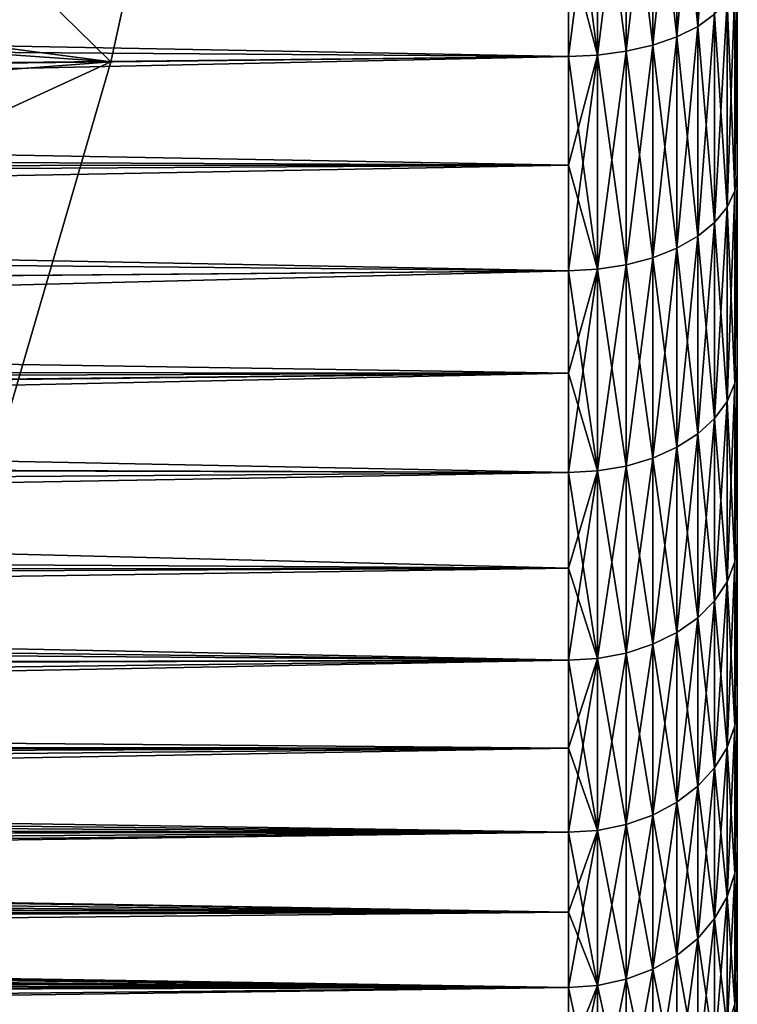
# Model space of a CAD drawing. Header units: metres. Extents: x -37.4 to 37.6, y -35 to 35.
# Tile 317 of 372: x 33.4 to 37.6, y -14.2 to -8.4. Entities that reach past the tile are written whole.
import ezdxf

# ---------------------------------------------------------------- set-up
doc = ezdxf.new("R2010")
doc.units = ezdxf.units.M
doc.layers.add('solid_506616_SW0001', color=7, linetype='CONTINUOUS')

msp = doc.modelspace()

# ---------------------------------------------------------------- linework, layer by layer
at = {"layer": 'solid_506616_SW0001'}
for points in [[(37.625, 16.299873, -136.302643), (37.625, -16.299873, -136.297363), (37.625, -16.24684, -137.614548)], [(37.625, 16.246412, -137.619797), (37.625, 16.299873, -136.302643), (37.625, -16.24684, -137.614548)], [(37.625, 16.299873, -136.302643), (37.625, 16.24684, -134.985443), (37.625, -16.299873, -136.297363)], [(37.625, 16.24684, -134.985443), (37.625, -16.246412, -134.980194), (37.625, -16.299873, -136.297363)], [(37.625, 16.24684, -134.985443), (37.625, 16.087645, -133.676788), (37.625, -16.246412, -134.980194)], [(37.625, 16.246412, -137.619797), (37.625, -16.24684, -137.614548), (37.625, -16.087645, -138.923203)], [(37.625, 16.086803, -138.928375), (37.625, 16.246412, -137.619797), (37.625, -16.087645, -138.923203)], [(37.625, 16.087645, -133.676788), (37.625, -16.086803, -133.671616), (37.625, -16.246412, -134.980194)], [(37.625, 16.087645, -133.676788), (37.625, 15.823136, -132.386139), (37.625, -16.086803, -133.671616)], [(37.625, 16.086803, -138.928375), (37.625, -16.087645, -138.923203), (37.625, -15.823136, -140.213867)], [(37.625, 15.823136, -140.213867), (37.625, 16.086803, -138.928375), (37.625, -15.823136, -140.213867)], [(37.625, 15.823136, -140.213867), (37.625, -15.823136, -140.213867), (37.625, -15.614588, -140.994995)], [(37.625, 15.61459, -140.994995), (37.625, 15.823136, -140.213867), (37.625, -15.614588, -140.994995)], [(37.625, 15.823136, -132.386139), (37.625, -15.823136, -132.386139), (37.625, -16.086803, -133.671616)], [(37.625, 15.823136, -132.386139), (37.625, 15.614592, -131.605011), (37.625, -15.823136, -132.386139)], [(37.625, 15.614592, -131.605011), (37.625, -15.614588, -131.605011), (37.625, -15.823136, -132.386139)], [(37.625, 15.614592, -131.605011), (37.625, 15.609163, -131.586166), (37.625, -15.614588, -131.605011)], [(37.625, 15.61459, -140.994995), (37.625, -15.614588, -140.994995), (37.625, -15.609159, -141.013855)], [(37.625, 15.609159, -141.013855), (37.625, 15.61459, -140.994995), (37.625, -15.609159, -141.013855)], [(37.625, 15.609163, -131.586166), (37.625, -15.609161, -131.586166), (37.625, -15.614588, -131.605011)], [(37.625, 15.609163, -131.586166), (37.625, 15.376116, -130.834961), (37.625, -15.609161, -131.586166)], [(37.625, 15.609159, -141.013855), (37.625, -15.609159, -141.013855), (37.625, -15.376108, -141.765076)], [(37.625, 15.376109, -141.76506), (37.625, 15.609159, -141.013855), (37.625, -15.376108, -141.765076)], [(37.625, 15.376116, -130.834961), (37.625, -15.376119, -130.834961), (37.625, -15.609161, -131.586166)], [(37.625, 15.376116, -130.834961), (37.625, 15.192769, -130.335892), (37.625, -15.376119, -130.834961)], [(37.625, 15.376109, -141.76506), (37.625, -15.376108, -141.765076), (37.625, -15.192721, -142.264236)], [(37.625, 15.192655, -142.264404), (37.625, 15.376109, -141.76506), (37.625, -15.192721, -142.264236)], [(37.625, 15.192769, -130.335892), (37.625, -15.192638, -130.335556), (37.625, -15.376119, -130.834961)], [(37.625, 15.192769, -130.335892), (37.625, 15.098663, -130.112732), (37.625, -15.192638, -130.335556)], [(37.625, 15.192655, -142.264404), (37.625, -15.192721, -142.264236), (37.625, -15.0986, -142.487427)], [(37.625, 15.098822, -142.486893), (37.625, 15.192655, -142.264404), (37.625, -15.0986, -142.487427)], [(37.625, 15.098822, -142.486893), (37.625, -15.0986, -142.487427), (37.625, -14.979903, -142.752319)], [(37.625, 14.97966, -142.752853), (37.625, 15.098822, -142.486893), (37.625, -14.979903, -142.752319)], [(37.625, 15.098663, -130.112732), (37.625, -15.098772, -130.112976), (37.625, -15.192638, -130.335556)], [(37.625, 15.098663, -130.112732), (37.625, 14.979934, -129.847748), (37.625, -15.098772, -130.112976)], [(37.625, 14.979934, -129.847748), (37.625, -14.979642, -129.847076), (37.625, -15.098772, -130.112976)], [(37.625, 14.979934, -129.847748), (37.625, 14.739011, -129.339249), (37.625, -14.979642, -129.847076)], [(37.625, 14.97966, -142.752853), (37.625, -14.979903, -142.752319), (37.625, -14.738982, -143.260788)], [(37.625, 14.739007, -143.260757), (37.625, 14.97966, -142.752853), (37.625, -14.738982, -143.260788)], [(37.625, 14.739011, -129.339249), (37.625, -14.739, -129.339249), (37.625, -14.979642, -129.847076)], [(37.625, 14.739011, -129.339249), (37.625, 14.083652, -128.093689), (37.625, -14.739, -129.339249)], [(37.625, -14.083651, -144.506317), (37.625, 14.739007, -143.260757), (37.625, -14.738982, -143.260788)], [(37.625, -14.083651, -144.506317), (37.625, 14.083652, -144.506317), (37.625, 14.739007, -143.260757)], [(37.625, 14.083652, -128.093689), (37.625, -14.083654, -128.093689), (37.625, -14.739, -129.339249)], [(37.625, 14.083652, -128.093689), (37.625, 13.319818, -126.904808), (37.625, -14.083654, -128.093689)], [(37.625, -13.319832, -145.695175), (37.625, 13.319819, -145.69519), (37.625, 14.083652, -144.506317)], [(37.625, -14.083651, -144.506317), (37.625, -13.319832, -145.695175), (37.625, 14.083652, -144.506317)], [(37.625, -12.45363, -146.81636), (37.625, 12.45361, -146.816391), (37.625, 13.319819, -145.69519)], [(37.625, -13.319832, -145.695175), (37.625, -12.45363, -146.81636), (37.625, 13.319819, -145.69519)], [(37.625, 13.319818, -126.904808), (37.625, -13.319828, -126.904823), (37.625, -14.083654, -128.093689)], [(37.625, 13.319818, -126.904808), (37.625, 12.453607, -125.783607), (37.625, -13.319828, -126.904823)], [(37.625, -11.492917, -147.858658), (37.625, 11.492895, -147.858673), (37.625, 12.45361, -146.816391)], [(37.625, -12.45363, -146.81636), (37.625, -11.492917, -147.858658), (37.625, 12.45361, -146.816391)], [(37.625, 12.453607, -125.783607), (37.625, -12.453622, -125.783623), (37.625, -13.319828, -126.904823)], [(37.625, 12.453607, -125.783607), (37.625, 11.492891, -124.741318), (37.625, -12.453622, -125.783623)], [(37.625, -10.445921, -148.812897), (37.625, 10.445898, -148.812927), (37.625, 11.492895, -147.858673)], [(37.625, -11.492917, -147.858658), (37.625, -10.445921, -148.812897), (37.625, 11.492895, -147.858673)], [(37.625, 11.492891, -124.741318), (37.625, -11.492908, -124.741333), (37.625, -12.453622, -125.783623)], [(37.625, 11.492891, -124.741318), (37.625, 10.445895, -123.787079), (37.625, -11.492908, -124.741333)], [(37.625, -9.319819, -149.67276), (37.625, 9.319797, -149.672775), (37.625, 10.445898, -148.812927)], [(37.625, -10.445921, -148.812897), (37.625, -9.319819, -149.67276), (37.625, 10.445898, -148.812927)], [(37.625, 10.445895, -123.787079), (37.625, -10.445913, -123.787094), (37.625, -11.492908, -124.741333)], [(37.625, 10.445895, -123.787079), (37.625, 9.319795, -122.927223), (37.625, -10.445913, -123.787094)], [(37.625, -9.319819, -149.67276), (37.625, -8.123187, -150.431595), (37.625, 9.319797, -149.672775)], [(37.625, 9.319795, -122.927223), (37.625, -9.319813, -122.927238), (37.625, -10.445913, -123.787094)], [(37.625, 9.319795, -122.927223), (37.625, 8.12316, -122.168381), (37.625, -9.319813, -122.927238)], [(37.625, 8.12316, -122.168381), (37.625, -8.12318, -122.168396), (37.625, -9.319813, -122.927238)], [(33.546993, -6.354223, -3.596469), (33.035141, -8.628946, -3.596469), (31.994955, -6.211632, 5.200573)], [(17.313408, -7.825972, -3.596469), (33.035141, -8.628946, -3.596469), (33.546993, -6.354223, -3.596469)], [(16.402176, -7.414078, -3.846846), (34.41637, -6.364861, -3.846846), (33.914558, -8.648422, -3.846846)], [(32.565765, -7.328628, 5.339492), (33.914558, -8.648422, -3.846846), (34.41637, -6.364861, -3.846846)], [(37.490852, -7.071504, -121.060448), (37.390709, -7.13165, -120.930832), (37.390709, -8.438504, -121.607712)], [(37.490852, -8.367336, -121.731613), (37.490852, -7.071504, -121.060448), (37.390709, -8.438504, -121.607712)], [(37.390709, -7.131649, -151.669159), (37.390709, -8.438502, -150.992294), (37.267254, -7.183554, -151.781006)], [(37.390709, -7.13165, -120.930832), (37.267254, -7.183555, -120.818985), (37.267254, -8.499919, -121.500793)], [(37.390709, -8.438504, -121.607712), (37.390709, -7.13165, -120.930832), (37.267254, -8.499919, -121.500793)], [(37.490852, -8.367332, -150.868393), (37.390709, -8.438502, -150.992294), (37.390709, -7.131649, -151.669159)], [(37.124245, -7.225636, -120.72831), (36.966034, -7.256614, -120.66156), (36.966034, -8.586366, -121.350296)], [(37.124245, -8.549711, -121.414108), (37.124245, -7.225636, -120.72831), (36.966034, -8.586366, -121.350296)], [(37.124245, -7.225636, -151.871689), (37.124245, -8.549712, -151.185898), (36.966038, -7.256613, -151.938446)], [(37.267254, -7.183554, -151.781006), (37.267254, -8.499919, -151.099213), (37.124245, -7.225636, -151.871689)], [(37.267254, -7.183555, -120.818985), (37.124245, -7.225636, -120.72831), (37.124245, -8.549711, -121.414108)], [(37.267254, -8.499919, -121.500793), (37.267254, -7.183555, -120.818985), (37.124245, -8.549711, -121.414108)], [(37.267254, -8.499919, -151.099213), (37.124245, -8.549712, -151.185898), (37.124245, -7.225636, -151.871689)], [(37.390709, -8.438502, -150.992294), (37.267254, -8.499919, -151.099213), (37.267254, -7.183554, -151.781006)], [(36.797443, -7.275537, -151.979233), (36.797443, -8.608758, -151.288696), (36.625, -7.281829, -151.992828)], [(36.797443, -7.275545, -120.620766), (36.625, -7.95654, -120.938248), (36.625, -8.61622, -121.298309)], [(36.797443, -8.608765, -121.311302), (36.797443, -7.275545, -120.620766), (36.625, -8.61622, -121.298309)], [(36.797443, -8.608758, -151.288696), (36.625, -7.956524, -151.661758), (36.625, -7.281829, -151.992828)], [(36.966038, -7.256613, -151.938446), (36.966038, -8.586365, -151.24971), (36.797443, -7.275537, -151.979233)], [(36.966034, -7.256614, -120.66156), (36.797443, -7.275545, -120.620766), (36.797443, -8.608765, -121.311302)], [(36.966034, -8.586366, -121.350296), (36.966034, -7.256614, -120.66156), (36.797443, -8.608765, -121.311302)], [(36.966038, -8.586365, -151.24971), (36.797443, -8.608758, -151.288696), (36.797443, -7.275537, -151.979233)], [(37.124245, -8.549712, -151.185898), (36.966038, -8.586365, -151.24971), (36.966038, -7.256613, -151.938446)], [(32.565765, -7.328628, 5.339492), (32.296574, -8.436187, 5.339492), (33.914558, -8.648422, -3.846846)], [(15.714101, -8.77876, -3.846846), (16.402176, -7.414078, -3.846846), (33.914558, -8.648422, -3.846846)], [(36.625, -8.616204, -151.301697), (12.355818, -8.163704, -151.552673), (36.625, -7.956524, -151.661758)], [(36.625, -7.95654, -120.938248), (15.596354, -8.055086, -120.989693), (15.325222, -8.462595, -121.211113)], [(36.625, -7.95654, -120.938248), (15.325222, -8.462595, -121.211113), (36.625, -8.61622, -121.298309)], [(36.797443, -8.608758, -151.288696), (36.625, -8.616204, -151.301697), (36.625, -7.956524, -151.661758)], [(37.609806, -9.413372, -122.780777), (37.625, -9.319813, -122.927238), (37.625, -8.12318, -122.168396)], [(37.609806, -8.20464, -122.01487), (37.609806, -9.413372, -122.780777), (37.625, -8.12318, -122.168396)], [(37.609806, -9.413359, -149.819229), (37.625, -8.123187, -150.431595), (37.625, -9.319819, -149.67276)], [(37.609806, -9.413359, -149.819229), (37.609806, -8.204628, -150.585144), (37.625, -8.123187, -150.431595)], [(36.625, -8.616204, -151.301697), (12.02608, -9.148674, -150.983047), (12.355818, -8.163704, -151.552673)], [(37.564632, -8.288574, -150.731277), (37.609806, -8.204628, -150.585144), (37.609806, -9.413359, -149.819229)], [(37.564632, -9.50968, -122.642464), (37.609806, -9.413372, -122.780777), (37.609806, -8.20464, -122.01487)], [(37.564632, -9.50968, -122.642464), (37.609806, -8.20464, -122.01487), (37.564632, -8.288583, -121.868729)], [(37.564632, -8.288574, -150.731277), (37.564632, -9.509672, -149.957535), (37.490852, -8.367332, -150.868393)], [(37.564632, -8.288583, -121.868729), (37.490852, -8.367336, -121.731613), (37.490852, -9.600036, -122.512703)], [(37.564632, -9.50968, -122.642464), (37.564632, -8.288583, -121.868729), (37.490852, -9.600036, -122.512703)], [(37.564632, -8.288574, -150.731277), (37.609806, -9.413359, -149.819229), (37.564632, -9.509672, -149.957535)], [(37.490852, -8.367332, -150.868393), (37.490852, -9.600032, -150.087296), (37.390709, -8.438502, -150.992294)], [(37.490852, -8.367336, -121.731613), (37.390709, -8.438504, -121.607712), (37.390709, -9.681687, -122.395447)], [(37.490852, -9.600036, -122.512703), (37.490852, -8.367336, -121.731613), (37.390709, -9.681687, -122.395447)], [(37.564632, -9.509672, -149.957535), (37.490852, -9.600032, -150.087296), (37.490852, -8.367332, -150.868393)], [(32.296574, -8.436187, 5.339492), (31.989723, -9.533909, 5.339492), (33.914558, -8.648422, -3.846846)], [(37.390709, -8.438502, -150.992294), (37.390709, -9.681686, -150.204559), (37.267254, -8.499919, -151.099213)], [(37.390709, -8.438504, -121.607712), (37.267254, -8.499919, -121.500793), (37.267254, -9.75215, -122.294258)], [(37.390709, -9.681687, -122.395447), (37.390709, -8.438504, -121.607712), (37.267254, -9.75215, -122.294258)], [(37.490852, -9.600032, -150.087296), (37.390709, -9.681686, -150.204559), (37.390709, -8.438502, -150.992294)], [(36.625, -8.61622, -121.298309), (15.325222, -8.462595, -121.211113), (15.050722, -8.850159, -121.43512)], [(37.267254, -8.499919, -151.099213), (37.267254, -9.75215, -150.30574), (37.124245, -8.549712, -151.185898)], [(37.267254, -8.499919, -121.500793), (37.124245, -8.549711, -121.414108), (37.124245, -9.809277, -122.212219)], [(37.267254, -9.75215, -122.294258), (37.267254, -8.499919, -121.500793), (37.124245, -9.809277, -122.212219)], [(37.390709, -9.681686, -150.204559), (37.267254, -9.75215, -150.30574), (37.267254, -8.499919, -151.099213)], [(37.124245, -8.549711, -121.414108), (36.966034, -8.586366, -121.350296), (36.966034, -9.851331, -122.151833)], [(37.124245, -9.809277, -122.212219), (37.124245, -8.549711, -121.414108), (36.966034, -9.851331, -122.151833)], [(37.124245, -8.549712, -151.185898), (37.124245, -9.809278, -150.387772), (36.966038, -8.586365, -151.24971)], [(37.267254, -9.75215, -150.30574), (37.124245, -9.809278, -150.387772), (37.124245, -8.549712, -151.185898)], [(36.625, -9.259624, -150.91333), (12.02608, -9.148674, -150.983047), (36.625, -8.616204, -151.301697)], [(36.625, -8.61622, -121.298309), (15.050722, -8.850159, -121.43512), (15.037016, -8.868885, -121.446281)], [(36.625, -8.61622, -121.298309), (15.037016, -8.868885, -121.446281), (36.625, -9.259641, -121.686684)], [(36.797443, -8.608758, -151.288696), (36.797443, -9.877023, -150.485077), (36.625, -8.616204, -151.301697)], [(36.797443, -8.608765, -121.311302), (36.625, -9.259641, -121.686684), (36.625, -9.885586, -122.102631)], [(36.797443, -9.877029, -122.114929), (36.797443, -8.608765, -121.311302), (36.625, -9.885586, -122.102631)], [(36.797443, -8.608765, -121.311302), (36.625, -8.61622, -121.298309), (36.625, -9.259641, -121.686684)], [(36.797443, -9.877023, -150.485077), (36.625, -9.259624, -150.91333), (36.625, -8.616204, -151.301697)], [(36.966038, -8.586365, -151.24971), (36.966038, -9.85133, -150.448166), (36.797443, -8.608758, -151.288696)], [(36.966034, -8.586366, -121.350296), (36.797443, -8.608765, -121.311302), (36.797443, -9.877029, -122.114929)], [(36.966034, -9.851331, -122.151833), (36.966034, -8.586366, -121.350296), (36.797443, -9.877029, -122.114929)], [(36.966038, -9.85133, -150.448166), (36.797443, -9.877023, -150.485077), (36.797443, -8.608758, -151.288696)], [(37.124245, -9.809278, -150.387772), (36.966038, -9.85133, -150.448166), (36.966038, -8.586365, -151.24971)], [(14.912992, -10.079744, -3.846846), (33.914558, -8.648422, -3.846846), (33.261444, -10.893834, -3.846846)], [(14.912992, -10.079744, -3.846846), (15.714101, -8.77876, -3.846846), (33.914558, -8.648422, -3.846846)], [(31.989723, -9.533909, 5.339492), (33.261444, -10.893834, -3.846846), (33.914558, -8.648422, -3.846846)], [(36.625, -9.259641, -121.686684), (15.037016, -8.868885, -121.446281), (14.730085, -9.273549, -121.695503)], [(36.625, -9.259624, -150.91333), (11.939578, -9.407387, -150.818649), (12.02608, -9.148674, -150.983047)], [(36.625, -9.885568, -150.497375), (11.939578, -9.407387, -150.818649), (36.625, -9.259624, -150.91333)], [(36.625, -9.259641, -121.686684), (14.730085, -9.273549, -121.695503), (14.403533, -9.676223, -121.959122)], [(36.625, -9.259641, -121.686684), (14.403533, -9.676223, -121.959122), (36.625, -9.885586, -122.102631)], [(36.797443, -9.877023, -150.485077), (36.625, -9.885568, -150.497375), (36.625, -9.259624, -150.91333)], [(37.609806, -10.551077, -123.648682), (37.625, -10.445913, -123.787094), (37.625, -9.319813, -122.927238)], [(37.609806, -9.413372, -122.780777), (37.609806, -10.551077, -123.648682), (37.625, -9.319813, -122.927238)], [(37.609806, -10.551064, -148.951324), (37.625, -9.319819, -149.67276), (37.625, -10.445921, -148.812897)], [(37.609806, -10.551064, -148.951324), (37.609806, -9.413359, -149.819229), (37.625, -9.319819, -149.67276)], [(36.625, -9.885568, -150.497375), (11.707813, -10.099848, -150.345749), (11.939578, -9.407387, -150.818649)], [(37.564632, -9.509672, -149.957535), (37.609806, -9.413359, -149.819229), (37.609806, -10.551064, -148.951324)], [(37.564632, -10.659025, -123.519257), (37.609806, -10.551077, -123.648682), (37.609806, -9.413372, -122.780777)], [(37.564632, -10.659025, -123.519257), (37.609806, -9.413372, -122.780777), (37.564632, -9.50968, -122.642464)], [(37.564632, -9.509672, -149.957535), (37.564632, -10.659017, -149.08075), (37.490852, -9.600032, -150.087296)], [(37.564632, -9.50968, -122.642464), (37.490852, -9.600036, -122.512703), (37.490852, -10.760301, -123.397827)], [(37.564632, -10.659025, -123.519257), (37.564632, -9.50968, -122.642464), (37.490852, -10.760301, -123.397827)], [(37.564632, -9.509672, -149.957535), (37.609806, -10.551064, -148.951324), (37.564632, -10.659017, -149.08075)], [(37.490852, -9.600032, -150.087296), (37.490852, -10.760296, -149.202179), (37.390709, -9.681686, -150.204559)], [(37.490852, -9.600036, -122.512703), (37.390709, -9.681687, -122.395447), (37.390709, -10.85182, -123.288094)], [(37.490852, -10.760301, -123.397827), (37.490852, -9.600036, -122.512703), (37.390709, -10.85182, -123.288094)], [(37.564632, -10.659017, -149.08075), (37.490852, -10.760296, -149.202179), (37.490852, -9.600032, -150.087296)], [(36.625, -9.885586, -122.102631), (14.403533, -9.676223, -121.959122), (14.058303, -10.076365, -122.237396)], [(37.390709, -9.681686, -150.204559), (37.390709, -10.851819, -149.311905), (37.267254, -9.75215, -150.30574)], [(37.390709, -9.681687, -122.395447), (37.267254, -9.75215, -122.294258), (37.267254, -10.930798, -123.193405)], [(37.390709, -10.85182, -123.288094), (37.390709, -9.681687, -122.395447), (37.267254, -10.930798, -123.193405)], [(37.490852, -10.760296, -149.202179), (37.390709, -10.851819, -149.311905), (37.390709, -9.681686, -150.204559)], [(37.267254, -9.75215, -150.30574), (37.267254, -10.930798, -149.406601), (37.124245, -9.809278, -150.387772)], [(37.267254, -9.75215, -122.294258), (37.124245, -9.809277, -122.212219), (37.124245, -10.994829, -123.116631)], [(37.267254, -10.930798, -123.193405), (37.267254, -9.75215, -122.294258), (37.124245, -10.994829, -123.116631)], [(37.390709, -10.851819, -149.311905), (37.267254, -10.930798, -149.406601), (37.267254, -9.75215, -150.30574)], [(36.966038, -9.85133, -150.448166), (36.966038, -11.041965, -149.539871), (36.797443, -9.877023, -150.485077)], [(36.966034, -9.851331, -122.151833), (36.797443, -9.877029, -122.114929), (36.797443, -11.070769, -123.025589)], [(36.966034, -11.041965, -123.06012), (36.966034, -9.851331, -122.151833), (36.797443, -11.070769, -123.025589)], [(37.124245, -9.809277, -122.212219), (36.966034, -9.851331, -122.151833), (36.966034, -11.041965, -123.06012)], [(37.124245, -10.994829, -123.116631), (37.124245, -9.809277, -122.212219), (36.966034, -11.041965, -123.06012)], [(37.124245, -9.809278, -150.387772), (37.124245, -10.99483, -149.483368), (36.966038, -9.85133, -150.448166)], [(37.124245, -10.99483, -149.483368), (36.966038, -11.041965, -149.539871), (36.966038, -9.85133, -150.448166)], [(37.267254, -10.930798, -149.406601), (37.124245, -10.99483, -149.483368), (37.124245, -9.809278, -150.387772)], [(36.625, -10.492856, -150.054642), (11.707813, -10.099848, -150.345749), (36.625, -9.885568, -150.497375)], [(36.625, -9.885586, -122.102631), (14.058303, -10.076365, -122.237396), (13.693235, -10.472866, -122.530136)], [(36.625, -9.885586, -122.102631), (13.693235, -10.472866, -122.530136), (36.625, -10.492875, -122.54538)], [(36.797443, -9.877023, -150.485077), (36.797443, -11.070763, -149.574417), (36.625, -9.885568, -150.497375)], [(36.797443, -9.877029, -122.114929), (36.625, -10.492875, -122.54538), (36.625, -11.080361, -123.014084)], [(36.797443, -11.070769, -123.025589), (36.797443, -9.877029, -122.114929), (36.625, -11.080361, -123.014084)], [(36.797443, -9.877029, -122.114929), (36.625, -9.885586, -122.102631), (36.625, -10.492875, -122.54538)], [(36.797443, -11.070763, -149.574417), (36.625, -10.492856, -150.054642), (36.625, -9.885568, -150.497375)], [(36.966038, -11.041965, -149.539871), (36.797443, -11.070763, -149.574417), (36.797443, -9.877023, -150.485077)], [(36.625, -10.492856, -150.054642), (11.547162, -10.579891, -149.987808), (11.707813, -10.099848, -150.345749)], [(36.625, -11.080342, -149.585938), (11.547162, -10.579891, -149.987808), (36.625, -10.492856, -150.054642)], [(36.625, -10.492875, -122.54538), (13.416684, -10.756139, -122.750259), (13.173659, -10.994517, -122.942955)], [(36.625, -10.492875, -122.54538), (13.173659, -10.994517, -122.942955), (36.625, -11.080361, -123.014084)], [(36.625, -10.492875, -122.54538), (13.438176, -10.734625, -122.733208), (13.416684, -10.756139, -122.750259)], [(36.625, -10.492875, -122.54538), (13.693235, -10.472866, -122.530136), (13.438176, -10.734625, -122.733208)], [(36.797443, -11.070763, -149.574417), (36.625, -11.080342, -149.585938), (36.625, -10.492856, -150.054642)], [(37.609806, -11.609172, -124.612053), (37.625, -11.492908, -124.741333), (37.625, -10.445913, -123.787094)], [(37.609806, -10.551077, -123.648682), (37.609806, -11.609172, -124.612053), (37.625, -10.445913, -123.787094)], [(37.609806, -11.609159, -147.987961), (37.625, -10.445921, -148.812897), (37.625, -11.492917, -147.858658)], [(37.609806, -11.609159, -147.987961), (37.609806, -10.551064, -148.951324), (37.625, -10.445921, -148.812897)], [(37.564632, -10.659017, -149.08075), (37.609806, -10.551064, -148.951324), (37.609806, -11.609159, -147.987961)], [(37.564632, -11.727944, -124.492477), (37.609806, -11.609172, -124.612053), (37.609806, -10.551077, -123.648682)], [(37.564632, -11.727944, -124.492477), (37.609806, -10.551077, -123.648682), (37.564632, -10.659025, -123.519257)], [(36.625, -11.080342, -149.585938), (11.4036, -11.008917, -149.645172), (11.547162, -10.579891, -149.987808)], [(37.564632, -10.659017, -149.08075), (37.564632, -11.727937, -148.107529), (37.490852, -10.760296, -149.202179)], [(37.564632, -10.659025, -123.519257), (37.490852, -10.760301, -123.397827), (37.490852, -11.839375, -124.380295)], [(37.564632, -11.727944, -124.492477), (37.564632, -10.659025, -123.519257), (37.490852, -11.839375, -124.380295)], [(37.564632, -10.659017, -149.08075), (37.609806, -11.609159, -147.987961), (37.564632, -11.727937, -148.107529)], [(37.490852, -10.760296, -149.202179), (37.490852, -11.839372, -148.219711), (37.390709, -10.851819, -149.311905)], [(37.490852, -10.760301, -123.397827), (37.390709, -10.85182, -123.288094), (37.390709, -11.940072, -124.278923)], [(37.490852, -11.839375, -124.380295), (37.490852, -10.760301, -123.397827), (37.390709, -11.940072, -124.278923)], [(37.564632, -11.727937, -148.107529), (37.490852, -11.839372, -148.219711), (37.490852, -10.760296, -149.202179)], [(37.390709, -10.851819, -149.311905), (37.390709, -11.940071, -148.321075), (37.267254, -10.930798, -149.406601)], [(37.390709, -10.85182, -123.288094), (37.267254, -10.930798, -123.193405), (37.267254, -12.02697, -124.191444)], [(37.390709, -11.940072, -124.278923), (37.390709, -10.85182, -123.288094), (37.267254, -12.02697, -124.191444)], [(37.490852, -11.839372, -148.219711), (37.390709, -11.940071, -148.321075), (37.390709, -10.851819, -149.311905)], [(37.267254, -10.930798, -149.406601), (37.267254, -12.026971, -148.408554), (37.124245, -10.99483, -149.483368)], [(37.267254, -10.930798, -123.193405), (37.124245, -10.994829, -123.116631), (37.124245, -12.097422, -124.120514)], [(37.267254, -12.02697, -124.191444), (37.267254, -10.930798, -123.193405), (37.124245, -12.097422, -124.120514)], [(37.390709, -11.940071, -148.321075), (37.267254, -12.026971, -148.408554), (37.267254, -10.930798, -149.406601)], [(36.625, -11.646917, -149.092163), (11.180985, -11.673993, -149.067459), (11.4036, -11.008917, -149.645172)], [(36.625, -11.646917, -149.092163), (11.4036, -11.008917, -149.645172), (36.625, -11.080342, -149.585938)], [(36.625, -11.080361, -123.014084), (13.173659, -10.994517, -122.942955), (12.899951, -11.252446, -123.159508)], [(37.124245, -10.994829, -123.116631), (36.966034, -11.041965, -123.06012), (36.966034, -12.149283, -124.068306)], [(37.124245, -12.097422, -124.120514), (37.124245, -10.994829, -123.116631), (36.966034, -12.149283, -124.068306)], [(37.124245, -10.99483, -149.483368), (37.124245, -12.097424, -148.479477), (36.966038, -11.041965, -149.539871)], [(37.267254, -12.026971, -148.408554), (37.124245, -12.097424, -148.479477), (37.124245, -10.99483, -149.483368)], [(36.797443, -11.070763, -149.574417), (36.797443, -12.180971, -148.563599), (36.625, -11.080342, -149.585938)], [(36.797443, -11.070769, -123.025589), (36.625, -11.646937, -123.507858), (36.625, -12.191533, -124.02578)], [(36.797443, -12.180977, -124.036407), (36.797443, -11.070769, -123.025589), (36.625, -12.191533, -124.02578)], [(36.797443, -11.070769, -123.025589), (36.625, -11.080361, -123.014084), (36.625, -11.646937, -123.507858)], [(36.966038, -11.041965, -149.539871), (36.966038, -12.149284, -148.531693), (36.797443, -11.070763, -149.574417)], [(36.966034, -11.041965, -123.06012), (36.797443, -11.070769, -123.025589), (36.797443, -12.180977, -124.036407)], [(36.966034, -12.149283, -124.068306), (36.966034, -11.041965, -123.06012), (36.797443, -12.180977, -124.036407)], [(36.966038, -12.149284, -148.531693), (36.797443, -12.180971, -148.563599), (36.797443, -11.070763, -149.574417)], [(37.124245, -12.097424, -148.479477), (36.966038, -12.149284, -148.531693), (36.966038, -11.041965, -149.539871)], [(36.625, -11.080361, -123.014084), (12.899951, -11.252446, -123.159508), (12.617118, -11.507603, -123.38237)], [(36.625, -11.080361, -123.014084), (12.617118, -11.507603, -123.38237), (36.625, -11.646937, -123.507858)], [(36.797443, -12.180971, -148.563599), (36.625, -11.646917, -149.092163), (36.625, -11.080342, -149.585938)], [(36.625, -11.646937, -123.507858), (12.617118, -11.507603, -123.38237), (12.325227, -11.759214, -123.610992)], [(37.609806, -12.579672, -125.663605), (37.625, -12.453622, -125.783623), (37.625, -11.492908, -124.741333)], [(37.609806, -11.609172, -124.612053), (37.609806, -12.579672, -125.663605), (37.625, -11.492908, -124.741333)], [(37.609806, -12.57966, -146.936417), (37.625, -11.492917, -147.858658), (37.625, -12.45363, -146.81636)], [(37.609806, -12.57966, -146.936417), (37.609806, -11.609159, -147.987961), (37.625, -11.492917, -147.858658)], [(36.625, -12.191513, -148.574249), (11.180985, -11.673993, -149.067459), (36.625, -11.646917, -149.092163)], [(36.625, -11.646937, -123.507858), (12.325227, -11.759214, -123.610992), (12.024345, -12.006553, -123.844772)], [(36.625, -11.646937, -123.507858), (12.024345, -12.006553, -123.844772), (36.625, -12.191533, -124.02578)], [(36.797443, -12.180971, -148.563599), (36.625, -12.191513, -148.574249), (36.625, -11.646917, -149.092163)], [(37.564632, -11.727937, -148.107529), (37.609806, -11.609159, -147.987961), (37.609806, -12.57966, -146.936417)], [(37.564632, -12.708373, -125.554794), (37.609806, -12.579672, -125.663605), (37.609806, -11.609172, -124.612053)], [(37.564632, -12.708373, -125.554794), (37.609806, -11.609172, -124.612053), (37.564632, -11.727944, -124.492477)], [(36.625, -12.191513, -148.574249), (11.114895, -11.871644, -148.883881), (11.180985, -11.673993, -149.067459)], [(37.564632, -11.727937, -148.107529), (37.564632, -12.708366, -147.045212), (37.490852, -11.839372, -148.219711)], [(37.564632, -11.727944, -124.492477), (37.490852, -11.839375, -124.380295), (37.490852, -12.82912, -125.452705)], [(37.564632, -12.708373, -125.554794), (37.564632, -11.727944, -124.492477), (37.490852, -12.82912, -125.452705)], [(37.564632, -11.727937, -148.107529), (37.609806, -12.57966, -146.936417), (37.564632, -12.708366, -147.045212)], [(36.625, -12.191513, -148.574249), (10.843246, -12.683128, -148.065552), (11.114895, -11.871644, -148.883881)], [(37.490852, -11.839372, -148.219711), (37.490852, -12.829116, -147.147293), (37.390709, -11.940071, -148.321075)], [(37.490852, -11.839375, -124.380295), (37.390709, -11.940072, -124.278923), (37.390709, -12.938234, -125.360451)], [(37.490852, -12.82912, -125.452705), (37.490852, -11.839375, -124.380295), (37.390709, -12.938234, -125.360451)], [(37.564632, -12.708366, -147.045212), (37.490852, -12.829116, -147.147293), (37.490852, -11.839372, -148.219711)], [(37.390709, -11.940071, -148.321075), (37.390709, -12.938233, -147.239548), (37.267254, -12.026971, -148.408554)], [(37.390709, -11.940072, -124.278923), (37.267254, -12.02697, -124.191444), (37.267254, -13.032395, -125.280838)], [(37.390709, -12.938234, -125.360451), (37.390709, -11.940072, -124.278923), (37.267254, -13.032395, -125.280838)], [(37.490852, -12.829116, -147.147293), (37.390709, -12.938233, -147.239548), (37.390709, -11.940071, -148.321075)], [(36.625, -12.191533, -124.02578), (12.024345, -12.006553, -123.844772), (11.711502, -12.25172, -124.085854)], [(37.267254, -12.02697, -124.191444), (37.124245, -12.097422, -124.120514), (37.124245, -13.108737, -125.216301)], [(37.267254, -13.032395, -125.280838), (37.267254, -12.02697, -124.191444), (37.124245, -13.108737, -125.216301)], [(37.267254, -12.026971, -148.408554), (37.267254, -13.032396, -147.319153), (37.124245, -12.097424, -148.479477)], [(37.390709, -12.938233, -147.239548), (37.267254, -13.032396, -147.319153), (37.267254, -12.026971, -148.408554)], [(37.124245, -12.097422, -124.120514), (36.966034, -12.149283, -124.068306), (36.966034, -13.164934, -125.168785)], [(37.124245, -13.108737, -125.216301), (37.124245, -12.097422, -124.120514), (36.966034, -13.164934, -125.168785)], [(37.124245, -12.097424, -148.479477), (37.124245, -13.108738, -147.383698), (36.966038, -12.149284, -148.531693)], [(37.267254, -13.032396, -147.319153), (37.124245, -13.108738, -147.383698), (37.124245, -12.097424, -148.479477)], [(36.797443, -12.180971, -148.563599), (36.797443, -13.199271, -147.460251), (36.625, -12.191513, -148.574249)], [(36.797443, -12.180977, -124.036407), (36.625, -12.71312, -124.566856), (36.625, -13.210715, -125.130089)], [(36.797443, -13.199276, -125.139755), (36.797443, -12.180977, -124.036407), (36.625, -13.210715, -125.130089)], [(36.797443, -12.180977, -124.036407), (36.625, -12.191533, -124.02578), (36.625, -12.71312, -124.566856)], [(36.966034, -12.149283, -124.068306), (36.797443, -12.180977, -124.036407), (36.797443, -13.199276, -125.139755)], [(36.966034, -13.164934, -125.168785), (36.966034, -12.149283, -124.068306), (36.797443, -13.199276, -125.139755)], [(36.966038, -12.149284, -148.531693), (36.966038, -13.164934, -147.431213), (36.797443, -12.180971, -148.563599)], [(36.966038, -13.164934, -147.431213), (36.797443, -13.199271, -147.460251), (36.797443, -12.180971, -148.563599)], [(37.124245, -13.108738, -147.383698), (36.966038, -13.164934, -147.431213), (36.966038, -12.149284, -148.531693)], [(36.625, -12.7131, -148.033157), (10.843246, -12.683128, -148.065552), (36.625, -12.191513, -148.574249)], [(36.625, -12.191533, -124.02578), (11.679976, -12.275809, -124.110069), (11.386653, -12.494851, -124.334686)], [(36.625, -12.191533, -124.02578), (11.386653, -12.494851, -124.334686), (36.625, -12.71312, -124.566856)], [(36.625, -12.191533, -124.02578), (11.711502, -12.25172, -124.085854), (11.679976, -12.275809, -124.110069)], [(36.797443, -13.199271, -147.460251), (36.625, -12.7131, -148.033157), (36.625, -12.191513, -148.574249)], [(37.609806, -13.455256, -126.795418), (37.625, -13.319828, -126.904823), (37.625, -12.453622, -125.783623)], [(37.609806, -12.579672, -125.663605), (37.609806, -13.455256, -126.795418), (37.625, -12.453622, -125.783623)], [(37.609806, -13.455245, -145.804596), (37.625, -12.45363, -146.81636), (37.625, -13.319832, -145.695175)], [(37.609806, -13.455245, -145.804596), (37.609806, -12.57966, -146.936417), (37.625, -12.45363, -146.81636)], [(36.625, -12.71312, -124.566856), (11.386653, -12.494851, -124.334686), (11.054255, -12.732485, -124.587875)], [(37.564632, -12.708366, -147.045212), (37.609806, -12.57966, -146.936417), (37.609806, -13.455245, -145.804596)], [(37.564632, -13.592915, -126.698181), (37.609806, -13.455256, -126.795418), (37.609806, -12.579672, -125.663605)], [(37.564632, -13.592915, -126.698181), (37.609806, -12.579672, -125.663605), (37.564632, -12.708373, -125.554794)], [(36.625, -12.7131, -148.033157), (10.797956, -12.808395, -147.929062), (10.843246, -12.683128, -148.065552)], [(37.564632, -12.708366, -147.045212), (37.564632, -13.592908, -145.901825), (37.490852, -12.829116, -147.147293)], [(37.564632, -12.708373, -125.554794), (37.490852, -12.82912, -125.452705), (37.490852, -13.722064, -126.606956)], [(37.564632, -13.592915, -126.698181), (37.564632, -12.708373, -125.554794), (37.490852, -13.722064, -126.606956)], [(37.564632, -12.708366, -147.045212), (37.609806, -13.455245, -145.804596), (37.564632, -13.592908, -145.901825)], [(36.625, -12.71312, -124.566856), (10.718761, -12.961436, -124.841766), (10.38463, -13.178803, -125.092453)], [(36.625, -12.71312, -124.566856), (10.38463, -13.178803, -125.092453), (36.625, -13.210715, -125.130089)], [(36.625, -12.71312, -124.566856), (11.054255, -12.732485, -124.587875), (10.718761, -12.961436, -124.841766)], [(36.625, -13.210695, -147.46994), (10.797956, -12.808395, -147.929062), (36.625, -12.7131, -148.033157)], [(36.797443, -13.199271, -147.460251), (36.625, -13.210695, -147.46994), (36.625, -12.7131, -148.033157)], [(36.625, -13.210695, -147.46994), (10.748553, -12.930812, -147.792786), (10.797956, -12.808395, -147.929062)], [(37.490852, -12.829116, -147.147293), (37.490852, -13.722061, -145.993042), (37.390709, -12.938233, -147.239548)], [(37.490852, -12.82912, -125.452705), (37.390709, -12.938234, -125.360451), (37.390709, -13.838774, -126.524521)], [(37.490852, -13.722064, -126.606956), (37.490852, -12.82912, -125.452705), (37.390709, -13.838774, -126.524521)], [(37.564632, -13.592908, -145.901825), (37.490852, -13.722061, -145.993042), (37.490852, -12.829116, -147.147293)], [(36.625, -13.210695, -147.46994), (10.695039, -13.050413, -147.656784), (10.748553, -12.930812, -147.792786)], [(37.390709, -12.938233, -147.239548), (37.390709, -13.838773, -146.075485), (37.267254, -13.032396, -147.319153)], [(37.390709, -12.938234, -125.360451), (37.267254, -13.032395, -125.280838), (37.267254, -13.939488, -126.453384)], [(37.390709, -13.838774, -126.524521), (37.390709, -12.938234, -125.360451), (37.267254, -13.939488, -126.453384)], [(37.490852, -13.722061, -145.993042), (37.390709, -13.838773, -146.075485), (37.390709, -12.938233, -147.239548)], [(36.625, -13.210695, -147.46994), (10.637412, -13.167235, -147.521133), (10.695039, -13.050413, -147.656784)], [(37.267254, -13.032395, -125.280838), (37.124245, -13.108737, -125.216301), (37.124245, -14.021143, -126.395706)], [(37.267254, -13.939488, -126.453384), (37.267254, -13.032395, -125.280838), (37.124245, -14.021143, -126.395706)], [(37.267254, -13.032396, -147.319153), (37.267254, -13.939489, -146.146622), (37.124245, -13.108738, -147.383698)], [(37.390709, -13.838773, -146.075485), (37.267254, -13.939489, -146.146622), (37.267254, -13.032396, -147.319153)], [(37.124245, -13.108737, -125.216301), (36.966034, -13.164934, -125.168785), (36.966034, -14.081251, -126.353256)], [(37.124245, -14.021143, -126.395706), (37.124245, -13.108737, -125.216301), (36.966034, -14.081251, -126.353256)], [(37.124245, -13.108738, -147.383698), (37.124245, -14.021144, -146.204285), (36.966038, -13.164934, -147.431213)], [(37.267254, -13.939489, -146.146622), (37.124245, -14.021144, -146.204285), (37.124245, -13.108738, -147.383698)], [(36.625, -13.210695, -147.46994), (10.595636, -13.245543, -147.428589), (10.637412, -13.167235, -147.521133)], [(36.966038, -13.164934, -147.431213), (36.966038, -14.081251, -146.24675), (36.797443, -13.199271, -147.460251)], [(36.966034, -13.164934, -125.168785), (36.797443, -13.199276, -125.139755), (36.797443, -14.117983, -126.327316)], [(36.966034, -14.081251, -126.353256), (36.966034, -13.164934, -125.168785), (36.797443, -14.117983, -126.327316)], [(37.124245, -14.021144, -146.204285), (36.966038, -14.081251, -146.24675), (36.966038, -13.164934, -147.431213)], [(36.625, -13.210715, -125.130089), (9.832254, -13.514681, -125.49984), (9.709554, -13.585599, -125.589188)], [(36.625, -13.210715, -125.130089), (9.709554, -13.585599, -125.589188), (36.625, -13.683379, -125.714394)], [(36.625, -13.210715, -125.130089), (10.049218, -13.386116, -125.340897), (9.832254, -13.514681, -125.49984)], [(36.625, -13.210715, -125.130089), (10.38463, -13.178803, -125.092453), (10.049218, -13.386116, -125.340897)], [(36.625, -13.683359, -146.885635), (10.595636, -13.245543, -147.428589), (36.625, -13.210695, -147.46994)], [(36.797443, -13.199271, -147.460251), (36.797443, -14.117978, -146.27269), (36.625, -13.210695, -147.46994)], [(36.797443, -13.199276, -125.139755), (36.625, -13.683379, -125.714394), (36.625, -14.130219, -126.318672)], [(36.797443, -14.117983, -126.327316), (36.797443, -13.199276, -125.139755), (36.625, -14.130219, -126.318672)], [(36.797443, -13.199276, -125.139755), (36.625, -13.210715, -125.130089), (36.625, -13.683379, -125.714394)], [(36.797443, -14.117978, -146.27269), (36.625, -13.683359, -146.885635), (36.625, -13.210695, -147.46994)], [(36.966038, -14.081251, -146.24675), (36.797443, -14.117978, -146.27269), (36.797443, -13.199271, -147.460251)], [(36.625, -13.683359, -146.885635), (10.508852, -13.393578, -147.249985), (10.57564, -13.281346, -147.385834)], [(36.625, -13.683359, -146.885635), (10.57564, -13.281346, -147.385834), (10.595636, -13.245543, -147.428589)], [(37.609806, -14.229316, -127.99894), (37.625, -14.083654, -128.093689), (37.625, -13.319828, -126.904823)], [(37.609806, -13.455256, -126.795418), (37.609806, -14.229316, -127.99894), (37.625, -13.319828, -126.904823)], [(37.609806, -14.229306, -144.601074), (37.625, -13.319832, -145.695175), (37.625, -14.083651, -144.506317)], [(37.609806, -14.229306, -144.601074), (37.609806, -13.455245, -145.804596), (37.625, -13.319832, -145.695175)], [(36.625, -13.683359, -146.885635), (10.437502, -13.503528, -147.114105), (10.508852, -13.393578, -147.249985)], [(37.564632, -13.592908, -145.901825), (37.609806, -13.455245, -145.804596), (37.609806, -14.229306, -144.601074)], [(37.564632, -14.374894, -127.914017), (37.609806, -14.229316, -127.99894), (37.609806, -13.455256, -126.795418)], [(37.564632, -14.374894, -127.914017), (37.609806, -13.455256, -126.795418), (37.564632, -13.592915, -126.698181)], [(36.625, -13.683359, -146.885635), (10.362716, -13.61021, -146.979523), (10.437502, -13.503528, -147.114105)], [(36.625, -13.683379, -125.714394), (9.709554, -13.585599, -125.589188), (9.369602, -13.775725, -125.834846)], [(36.625, -13.683359, -146.885635), (10.285617, -13.712695, -146.84761), (10.362716, -13.61021, -146.979523)], [(37.564632, -13.592908, -145.901825), (37.564632, -14.374887, -144.685989), (37.490852, -13.722061, -145.993042)], [(37.564632, -13.592915, -126.698181), (37.490852, -13.722064, -126.606956), (37.490852, -14.511473, -127.834343)], [(37.564632, -14.374894, -127.914017), (37.564632, -13.592915, -126.698181), (37.490852, -14.511473, -127.834343)], [(37.564632, -13.592908, -145.901825), (37.609806, -14.229306, -144.601074), (37.564632, -14.374887, -144.685989)], [(36.625, -13.683379, -125.714394), (9.369602, -13.775725, -125.834846), (9.033329, -13.955128, -126.075302)], [(36.625, -13.683379, -125.714394), (9.033329, -13.955128, -126.075302), (36.625, -14.130219, -126.318672)], [(36.625, -14.130199, -146.281357), (10.285617, -13.712695, -146.84761), (36.625, -13.683359, -146.885635)], [(36.797443, -14.117978, -146.27269), (36.625, -14.130199, -146.281357), (36.625, -13.683359, -146.885635)], [(36.625, -14.130199, -146.281357), (10.207057, -13.810275, -146.719513), (10.257351, -13.748591, -146.800766)], [(36.625, -14.130199, -146.281357), (10.257351, -13.748591, -146.800766), (10.285617, -13.712695, -146.84761)], [(37.490852, -13.722061, -145.993042), (37.490852, -14.51147, -144.765656), (37.390709, -13.838773, -146.075485)], [(37.490852, -13.722064, -126.606956), (37.390709, -13.838774, -126.524521), (37.390709, -14.634895, -127.762352)], [(37.490852, -14.511473, -127.834343), (37.490852, -13.722064, -126.606956), (37.390709, -14.634895, -127.762352)], [(37.564632, -14.374887, -144.685989), (37.490852, -14.51147, -144.765656), (37.490852, -13.722061, -145.993042)], [(36.625, -14.130199, -146.281357), (10.12559, -13.90394, -146.594193), (10.207057, -13.810275, -146.719513)], [(37.390709, -13.838773, -146.075485), (37.390709, -14.634894, -144.837646), (37.267254, -13.939489, -146.146622)], [(37.390709, -13.838774, -126.524521), (37.267254, -13.939488, -126.453384), (37.267254, -14.741404, -127.700218)], [(37.390709, -14.634895, -127.762352), (37.390709, -13.838774, -126.524521), (37.267254, -14.741404, -127.700218)], [(37.490852, -14.51147, -144.765656), (37.390709, -14.634894, -144.837646), (37.390709, -13.838773, -146.075485)], [(36.625, -14.130199, -146.281357), (10.04161, -13.993784, -146.471725), (10.12559, -13.90394, -146.594193)], [(36.625, -14.130219, -126.318672), (9.033329, -13.955128, -126.075302), (8.543619, -14.201765, -126.420738)], [(37.267254, -13.939488, -126.453384), (37.124245, -14.021143, -126.395706), (37.124245, -14.827755, -127.649849)], [(37.267254, -14.741404, -127.700218), (37.267254, -13.939488, -126.453384), (37.124245, -14.827755, -127.649849)], [(37.267254, -13.939489, -146.146622), (37.267254, -14.741405, -144.89978), (37.124245, -14.021144, -146.204285)], [(37.390709, -14.634894, -144.837646), (37.267254, -14.741405, -144.89978), (37.267254, -13.939489, -146.146622)], [(36.625, -14.130199, -146.281357), (9.956121, -14.079544, -146.352676), (10.04161, -13.993784, -146.471725)], [(37.124245, -14.021143, -126.395706), (36.966034, -14.081251, -126.353256), (36.966034, -14.891321, -127.61277)], [(37.124245, -14.827755, -127.649849), (37.124245, -14.021143, -126.395706), (36.966034, -14.891321, -127.61277)], [(37.124245, -14.021144, -146.204285), (37.124245, -14.827757, -144.95015), (36.966038, -14.081251, -146.24675)], [(37.267254, -14.741405, -144.89978), (37.124245, -14.827757, -144.95015), (37.124245, -14.021144, -146.204285)], [(36.625, -14.130199, -146.281357), (9.870128, -14.160973, -146.237656), (9.956121, -14.079544, -146.352676)], [(36.966038, -14.081251, -146.24675), (36.966038, -14.891322, -144.987228), (36.797443, -14.117978, -146.27269)], [(36.966034, -14.081251, -126.353256), (36.797443, -14.117983, -126.327316), (36.797443, -14.930165, -127.590118)], [(36.966034, -14.891321, -127.61277), (36.966034, -14.081251, -126.353256), (36.797443, -14.930165, -127.590118)], [(37.124245, -14.827757, -144.95015), (36.966038, -14.891322, -144.987228), (36.966038, -14.081251, -146.24675)], [(37.609806, -14.229306, -144.601074), (37.625, -14.083651, -144.506317), (37.625, -14.738982, -143.260788)], [(37.609806, -14.896012, -129.265091), (37.625, -14.739, -129.339249), (37.625, -14.083654, -128.093689)], [(37.609806, -14.229316, -127.99894), (37.609806, -14.896012, -129.265091), (37.625, -14.083654, -128.093689)], [(36.625, -14.130219, -126.318672), (8.06815, -14.423584, -126.747505), (7.845073, -14.521904, -126.897644)], [(36.625, -14.130219, -126.318672), (7.845073, -14.521904, -126.897644), (36.625, -14.550393, -126.941795)], [(36.625, -14.130219, -126.318672), (8.543619, -14.201765, -126.420738), (8.06815, -14.423584, -126.747505)], [(36.625, -14.550374, -145.658234), (9.838759, -14.189616, -146.196701), (9.870128, -14.160973, -146.237656)], [(36.625, -14.550374, -145.658234), (9.870128, -14.160973, -146.237656), (36.625, -14.130199, -146.281357)], [(36.797443, -14.117978, -146.27269), (36.797443, -14.930161, -145.009888), (36.625, -14.130199, -146.281357)], [(36.797443, -14.117983, -126.327316), (36.625, -14.550393, -126.941795), (36.625004, -14.943107, -127.582573)], [(36.797443, -14.117983, -126.327316), (36.625, -14.130219, -126.318672), (36.625, -14.550393, -126.941795)], [(36.797443, -14.930161, -145.009888), (36.625, -14.550374, -145.658234), (36.625, -14.130199, -146.281357)], [(36.797443, -14.930165, -127.590118), (36.797443, -14.117983, -126.327316), (36.625004, -14.943107, -127.582573)], [(36.966038, -14.891322, -144.987228), (36.797443, -14.930161, -145.009888), (36.797443, -14.117978, -146.27269)], [(36.625, -14.550374, -145.658234), (9.784248, -14.237876, -146.127151), (9.838759, -14.189616, -146.196701)], [(37.564632, -14.374887, -144.685989), (37.609806, -14.229306, -144.601074), (37.609806, -14.896004, -143.334915)], [(37.609806, -14.896004, -143.334915), (37.609806, -14.229306, -144.601074), (37.625, -14.738982, -143.260788)]]:
    msp.add_3dface(points, dxfattribs=at)

doc.saveas('drawing.dxf')
